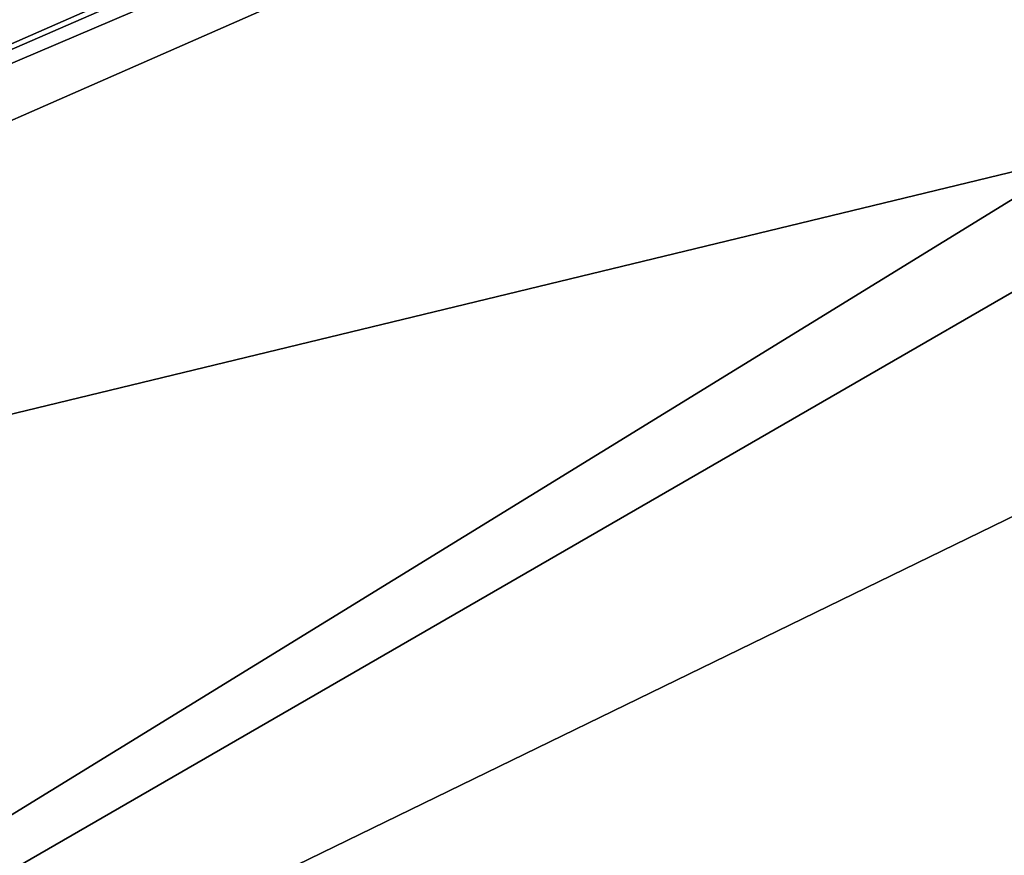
# Model space of a CAD drawing. Extents: x -200 to 200, y -703 to 625.
# Tile 556 of 656: x -105.82 to -104.51, y 545.86 to 546.97. Entities that reach past the tile are written whole.
import ezdxf

# ---------------------------------------------------------------- set-up
doc = ezdxf.new("R2010")
doc.units = 0
doc.header["$LTSCALE"] = 159.143519
for name, color, linetype in [('1696', 7, 'CONTINUOUS'), ('1705', 7, 'CONTINUOUS'), ('740', 7, 'CONTINUOUS'), ('821', 7, 'CONTINUOUS'), ('822', 7, 'CONTINUOUS'), ('823', 7, 'CONTINUOUS'), ('841', 7, 'CONTINUOUS')]:
    doc.layers.add(name, color=color, linetype=linetype)

msp = doc.modelspace()

# ---------------------------------------------------------------- linework, layer by layer
at = {"layer": '1696', "color": 7, "linetype": 'CONTINUOUS'}
for points in [[(-100, 549.5, 68.55), (-107.8914, 546.037, 68.55), (-100, 549.4707, 68.6207), (-100, 549.5, 68.55)], [(-107.8914, 546.037, 68.55), (-100, 549.4, 68.65), (-100, 549.4707, 68.6207), (-107.8914, 546.037, 68.55)], [(-107.8221, 545.9647, 68.65), (-100, 549.4, 68.65), (-107.8914, 546.037, 68.55), (-107.8221, 545.9647, 68.65)]]:
    msp.add_3dface(points, dxfattribs=at)
at = {"layer": '1705', "color": 7, "linetype": 'CONTINUOUS'}
for points in [[(-100, 547.8583, 68.65), (-107.8925, 543.8342, 68.65), (-100, 546.6336, 68.625), (-100, 547.8583, 68.65)], [(-107.8925, 543.8342, 68.65), (-100, 545.4109, 68.55), (-100, 546.6336, 68.625), (-107.8925, 543.8342, 68.65)]]:
    msp.add_3dface(points, dxfattribs=at)
at = {"layer": '740', "color": 7, "linetype": 'CONTINUOUS'}
for points in [[(160, 543.5344, 8.8992), (160, 550, 11), (-160, 543.5344, 8.8992), (160, 543.5344, 8.8992)], [(-160, 550, -11), (160, 543.5344, -8.8992), (-160, 543.5344, -8.8992), (-160, 550, -11)], [(160, 550, 11), (-160, 550, 11), (-160, 543.5344, 8.8992), (160, 550, 11)], [(160, 550, -11), (160, 543.5344, -8.8992), (-160, 550, -11), (160, 550, -11)]]:
    msp.add_3dface(points, dxfattribs=at)
at = {"layer": '821', "color": 7, "linetype": 'CONTINUOUS'}
for points in [[(-100, 549.4, 68.65), (-107.8221, 545.9647, 68.65), (-100, 547.8583, 68.65), (-100, 549.4, 68.65)], [(-100, 547.8583, 68.65), (-107.8221, 545.9647, 68.65), (-107.8925, 543.8342, 68.65), (-100, 547.8583, 68.65)]]:
    msp.add_3dface(points, dxfattribs=at)
at = {"layer": '822', "color": 7, "linetype": 'CONTINUOUS'}
msp.add_3dface([(-107.8012, 544.7015, 15.65), (-100, 548.5, 15.65), (-100, 545.6, 15.65), (-107.8012, 544.7015, 15.65)], dxfattribs=at)
at = {"layer": '823', "color": 7, "linetype": 'CONTINUOUS'}
for points in [[(-107.8914, 546.037, 68.55), (-100, 549.5, 68.55), (-105.1491, 548.0987, 51.65), (-107.8914, 546.037, 68.55)], [(-104.9632, 548.2013, 16.65), (-108.5348, 545.381, 16.65), (-105.1491, 548.0987, 30.15), (-104.9632, 548.2013, 16.65)], [(-105.1491, 548.0987, 30.15), (-108.5348, 545.381, 16.65), (-105.1491, 548.0987, 51.65), (-105.1491, 548.0987, 30.15)], [(-108.5348, 545.381, 16.65), (-107.8914, 546.037, 68.55), (-105.1491, 548.0987, 51.65), (-108.5348, 545.381, 16.65)]]:
    msp.add_3dface(points, dxfattribs=at)
at = {"layer": '841', "color": 7, "linetype": 'CONTINUOUS'}
for points in [[(-107.8012, 544.7015, 15.65), (-104.9632, 548.2013, 16.65), (-100, 549.5, 16.65), (-107.8012, 544.7015, 15.65)], [(-107.8012, 544.7015, 15.65), (-100, 549.5, 16.65), (-100, 549.2071, 15.9429), (-107.8012, 544.7015, 15.65)], [(-100, 548.5, 15.65), (-107.8012, 544.7015, 15.65), (-100, 549.2071, 15.9429), (-100, 548.5, 15.65)], [(-107.8012, 544.7015, 15.65), (-108.5348, 545.381, 16.65), (-104.9632, 548.2013, 16.65), (-107.8012, 544.7015, 15.65)]]:
    msp.add_3dface(points, dxfattribs=at)

doc.saveas('drawing.dxf')
